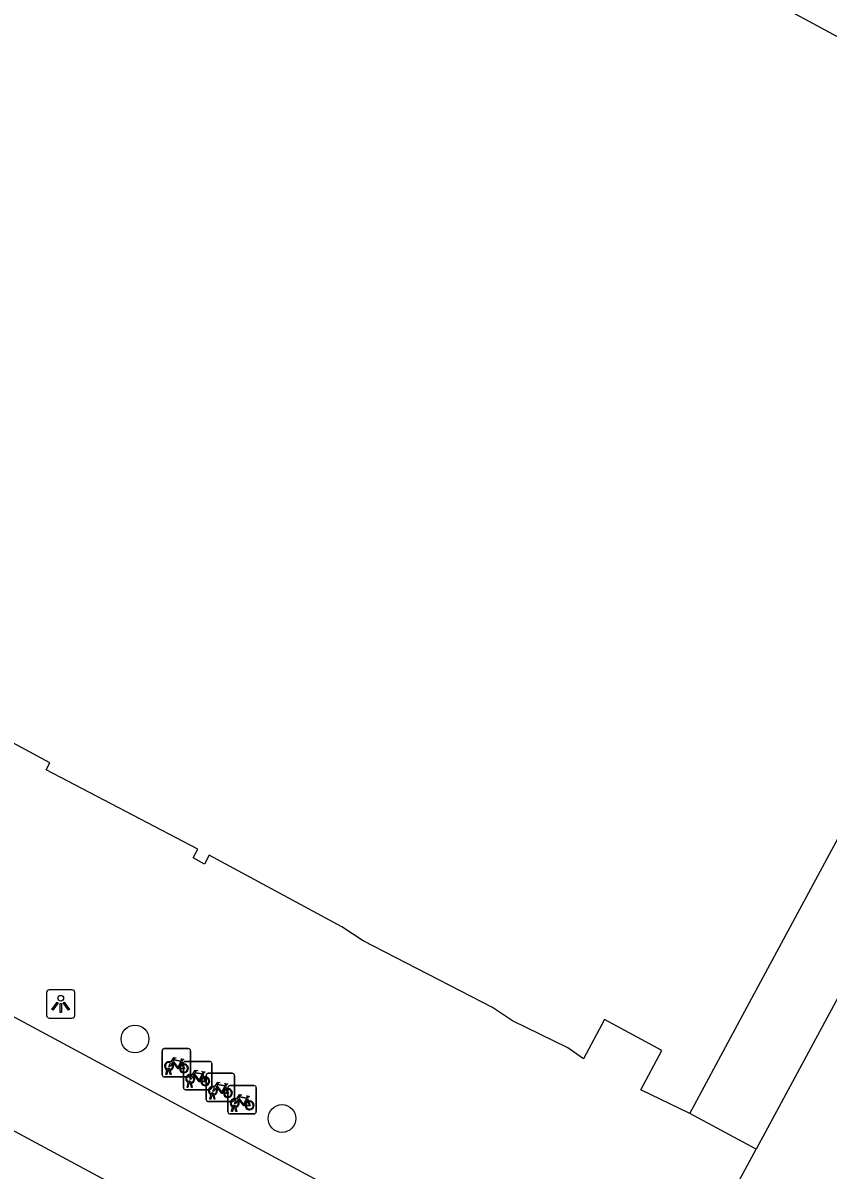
# Model space of a CAD drawing. Extents: x 159489 to 160304, y 383826 to 384530.
# Drawn here: x 159642.35 to 159670.74, y 384294.35 to 384334.8 of the extents above; entities that cross this region are included whole.
import ezdxf

# ---------------------------------------------------------------- set-up
doc = ezdxf.new("R2010")
doc.units = 0
for name, color, linetype in [('IMGEO_Boom', 7, 'Continuous'), ('IMGEO_Fietsenrek', 7, 'Continuous'), ('IMGEO_Lichtpunt', 7, 'Continuous'), ('IMGEO_Pand', 7, 'Continuous'), ('IMGEO_Rijbaan_lokaal_gesloten', 7, 'Continuous'), ('IMGEO_Voetpad_open', 7, 'Continuous')]:
    doc.layers.add(name, color=color, linetype=linetype)

msp = doc.modelspace()

# ---------------------------------------------------------------- linework, layer by layer
at = {"layer": 'IMGEO_Boom'}
for centre in [(159646.296, 384298.969), (159651.484, 384296.166)]:
    msp.add_circle(centre, 0.489, dxfattribs=at)
at = {"layer": 'IMGEO_Fietsenrek'}
for p, q in [((159647.258, 384297.708), (159647.258, 384298.549)), ((159647.258, 384298.549), (159647.258, 384297.708)), ((159647.333, 384298.633), (159648.174, 384298.633)), ((159648.174, 384298.633), (159647.333, 384298.633)), ((159648.258, 384298.558), (159648.258, 384297.717)), ((159648.258, 384297.717), (159648.258, 384298.558)), ((159647.945, 384298.182), (159647.981, 384298.087)), ((159648.007, 384297.256), (159648.007, 384298.097)), ((159648.007, 384298.097), (159648.007, 384297.256)), ((159648.082, 384298.181), (159648.923, 384298.181)), ((159648.923, 384298.181), (159648.082, 384298.181)), ((159649.007, 384298.106), (159649.007, 384297.265)), ((159649.007, 384297.265), (159649.007, 384298.106)), ((159648.183, 384297.633), (159647.342, 384297.633)), ((159647.342, 384297.633), (159648.183, 384297.633)), ((159647.385, 384297.717), (159647.424, 384297.877)), ((159647.419, 384297.717), (159647.385, 384297.717)), ((159647.454, 384297.865), (159647.419, 384297.717)), ((159647.496, 384297.889), (159647.495, 384297.893)), ((159647.537, 384297.717), (159647.503, 384297.859)), ((159647.527, 384297.9), (159647.528, 384297.893)), ((159647.535, 384297.863), (159647.57, 384297.717)), ((159647.57, 384297.717), (159647.537, 384297.717)), ((159648.694, 384297.73), (159648.73, 384297.635)), ((159648.807, 384296.838), (159648.807, 384297.679)), ((159648.807, 384297.679), (159648.807, 384296.838)), ((159648.882, 384297.763), (159649.723, 384297.763)), ((159649.723, 384297.763), (159648.882, 384297.763)), ((159649.807, 384297.688), (159649.807, 384296.847)), ((159649.807, 384296.847), (159649.807, 384297.688)), ((159648.932, 384297.181), (159648.091, 384297.181)), ((159648.091, 384297.181), (159648.932, 384297.181)), ((159648.134, 384297.265), (159648.173, 384297.425)), ((159648.168, 384297.265), (159648.134, 384297.265)), ((159648.203, 384297.413), (159648.168, 384297.265)), ((159648.245, 384297.437), (159648.244, 384297.441)), ((159648.286, 384297.265), (159648.252, 384297.407)), ((159648.276, 384297.448), (159648.277, 384297.441)), ((159648.284, 384297.411), (159648.319, 384297.265)), ((159648.319, 384297.265), (159648.286, 384297.265)), ((159649.494, 384297.312), (159649.53, 384297.217)), ((159649.574, 384296.403), (159649.574, 384297.244)), ((159649.574, 384297.244), (159649.574, 384296.403)), ((159649.649, 384297.328), (159650.49, 384297.328)), ((159650.49, 384297.328), (159649.649, 384297.328)), ((159650.574, 384297.253), (159650.574, 384296.412)), ((159650.574, 384296.412), (159650.574, 384297.253)), ((159649.732, 384296.763), (159648.891, 384296.763)), ((159648.891, 384296.763), (159649.732, 384296.763)), ((159648.934, 384296.847), (159648.973, 384297.007)), ((159648.968, 384296.847), (159648.934, 384296.847)), ((159649.003, 384296.995), (159648.968, 384296.847)), ((159649.045, 384297.019), (159649.044, 384297.023)), ((159649.086, 384296.847), (159649.052, 384296.989)), ((159649.076, 384297.03), (159649.077, 384297.023)), ((159649.084, 384296.993), (159649.119, 384296.847)), ((159649.119, 384296.847), (159649.086, 384296.847)), ((159650.261, 384296.877), (159650.297, 384296.782)), ((159650.499, 384296.328), (159649.658, 384296.328)), ((159649.658, 384296.328), (159650.499, 384296.328)), ((159649.701, 384296.412), (159649.74, 384296.572)), ((159649.735, 384296.412), (159649.701, 384296.412)), ((159649.77, 384296.56), (159649.735, 384296.412)), ((159649.812, 384296.584), (159649.811, 384296.588)), ((159649.853, 384296.412), (159649.819, 384296.554)), ((159649.843, 384296.595), (159649.844, 384296.588)), ((159649.851, 384296.558), (159649.886, 384296.412)), ((159649.886, 384296.412), (159649.853, 384296.412))]:
    msp.add_line(p, q, dxfattribs=at)
for points in [[(159647.592, 384298.107), (159647.54, 384298.017), (159647.5, 384297.992), (159647.501, 384298.039), (159647.556, 384298.133)], [(159647.571, 384298.159), (159647.666, 384298.323), (159647.752, 384298.309), (159647.754, 384298.3), (159647.698, 384298.289), (159647.671, 384298.244), (159647.927, 384298.203)], [(159647.867, 384297.915), (159647.817, 384297.915), (159647.626, 384298.166), (159647.607, 384298.134)], [(159647.914, 384298.178), (159647.657, 384298.219), (159647.64, 384298.19), (159647.807, 384297.97), (159647.914, 384298.178)], [(159647.962, 384298.08), (159647.932, 384298.157), (159647.823, 384297.939), (159647.866, 384297.939)], [(159647.896, 384297.939), (159648.016, 384297.938), (159647.972, 384298.052)], [(159647.992, 384298.059), (159648.047, 384297.914), (159647.897, 384297.914)], [(159647.927, 384298.203), (159647.952, 384298.252), (159647.946, 384298.256), (159647.923, 384298.26), (159647.911, 384298.267), (159647.91, 384298.27), (159647.912, 384298.275), (159648.007, 384298.26), (159648.009, 384298.25), (159647.999, 384298.237), (159647.987, 384298.231), (159647.973, 384298.237), (159647.945, 384298.182)], [(159648.341, 384297.655), (159648.289, 384297.565), (159648.249, 384297.54), (159648.25, 384297.587), (159648.305, 384297.681)], [(159648.32, 384297.707), (159648.415, 384297.871), (159648.501, 384297.857), (159648.503, 384297.848), (159648.447, 384297.837), (159648.42, 384297.792), (159648.676, 384297.751)], [(159648.616, 384297.463), (159648.566, 384297.463), (159648.375, 384297.714), (159648.356, 384297.682)], [(159648.663, 384297.726), (159648.406, 384297.767), (159648.389, 384297.738), (159648.556, 384297.518), (159648.663, 384297.726)], [(159648.711, 384297.628), (159648.681, 384297.705), (159648.572, 384297.487), (159648.615, 384297.487)], [(159648.645, 384297.487), (159648.765, 384297.486), (159648.721, 384297.6)], [(159648.741, 384297.607), (159648.796, 384297.462), (159648.646, 384297.462)], [(159648.676, 384297.751), (159648.701, 384297.8), (159648.695, 384297.804), (159648.672, 384297.808), (159648.66, 384297.815), (159648.659, 384297.818), (159648.661, 384297.823), (159648.756, 384297.808), (159648.758, 384297.798), (159648.748, 384297.785), (159648.736, 384297.779), (159648.722, 384297.785), (159648.694, 384297.73)], [(159649.141, 384297.237), (159649.089, 384297.147), (159649.049, 384297.122), (159649.05, 384297.169), (159649.105, 384297.263)], [(159649.12, 384297.289), (159649.215, 384297.453), (159649.301, 384297.439), (159649.303, 384297.43), (159649.247, 384297.419), (159649.22, 384297.374), (159649.476, 384297.333)], [(159649.416, 384297.045), (159649.366, 384297.045), (159649.175, 384297.296), (159649.156, 384297.264)], [(159649.463, 384297.308), (159649.206, 384297.349), (159649.189, 384297.32), (159649.356, 384297.1), (159649.463, 384297.308)], [(159649.511, 384297.21), (159649.481, 384297.287), (159649.372, 384297.069), (159649.415, 384297.069)], [(159649.445, 384297.069), (159649.565, 384297.068), (159649.521, 384297.182)], [(159649.541, 384297.189), (159649.596, 384297.044), (159649.446, 384297.044)], [(159649.476, 384297.333), (159649.501, 384297.382), (159649.495, 384297.386), (159649.472, 384297.39), (159649.46, 384297.397), (159649.459, 384297.4), (159649.461, 384297.405), (159649.556, 384297.39), (159649.558, 384297.38), (159649.548, 384297.367), (159649.536, 384297.361), (159649.522, 384297.367), (159649.494, 384297.312)], [(159649.908, 384296.802), (159649.856, 384296.712), (159649.816, 384296.687), (159649.817, 384296.734), (159649.872, 384296.828)], [(159649.887, 384296.854), (159649.982, 384297.018), (159650.068, 384297.004), (159650.07, 384296.995), (159650.014, 384296.984), (159649.987, 384296.939), (159650.243, 384296.898)], [(159650.183, 384296.61), (159650.133, 384296.61), (159649.942, 384296.861), (159649.923, 384296.829)], [(159650.23, 384296.873), (159649.973, 384296.914), (159649.956, 384296.885), (159650.123, 384296.665), (159650.23, 384296.873)], [(159650.278, 384296.775), (159650.248, 384296.852), (159650.139, 384296.634), (159650.182, 384296.634)], [(159650.212, 384296.634), (159650.332, 384296.633), (159650.288, 384296.747)], [(159650.308, 384296.754), (159650.363, 384296.609), (159650.213, 384296.609)], [(159650.243, 384296.898), (159650.268, 384296.947), (159650.262, 384296.951), (159650.239, 384296.955), (159650.227, 384296.962), (159650.226, 384296.965), (159650.228, 384296.97), (159650.323, 384296.955), (159650.325, 384296.945), (159650.315, 384296.932), (159650.303, 384296.926), (159650.289, 384296.932), (159650.261, 384296.877)]]:
    msp.add_lwpolyline(points, dxfattribs=at)
for centre, radius, start, end in [((159647.336, 384298.555), 0.0779, 92.4484, 184.2845), ((159647.336, 384298.555), 0.0779, 92.4484, 184.2845), ((159648.18, 384298.555), 0.0779, 2.4484, 94.2845), ((159648.18, 384298.555), 0.0779, 2.4484, 94.2845), ((159647.498, 384298.018), 0.159, 62.6766, 242.1369), ((159647.498, 384298.018), 0.129, 63.3192, 238.903), ((159647.478, 384297.889), 0.0499, 12.8025, 158.6934), ((159647.498, 384298.018), 0.129, 283.6043, 43.4302), ((159647.498, 384298.018), 0.159, 283.5766, 46.6042), ((159648.025, 384297.934), 0.159, 113.3408, 178.3217), ((159648.025, 384297.934), 0.159, 187.0065, 105.7708), ((159648.025, 384297.934), 0.129, 113.923, 177.9556), ((159648.025, 384297.934), 0.129, 188.6715, 104.5883), ((159648.085, 384298.103), 0.0779, 92.4484, 184.2845), ((159648.085, 384298.103), 0.0779, 92.4484, 184.2845), ((159648.929, 384298.103), 0.0779, 2.4484, 94.2845), ((159648.929, 384298.103), 0.0779, 2.4484, 94.2845), ((159647.336, 384297.711), 0.0779, 182.4484, 274.2845), ((159647.336, 384297.711), 0.0779, 182.4484, 274.2845), ((159647.498, 384298.018), 0.159, 253.9967, 271.7867), ((159647.478, 384297.889), 0.0174, 12.8025, 163.4502), ((159647.498, 384298.018), 0.129, 253.415, 269.0204), ((159648.247, 384297.566), 0.159, 62.6766, 242.1369), ((159648.247, 384297.566), 0.129, 63.3192, 238.903), ((159648.18, 384297.711), 0.0779, 272.4484, 4.2845), ((159648.18, 384297.711), 0.0779, 272.4484, 4.2845), ((159648.247, 384297.566), 0.129, 283.6043, 43.4302), ((159648.247, 384297.566), 0.159, 283.5766, 46.6042), ((159648.774, 384297.482), 0.159, 113.3408, 178.3217), ((159648.774, 384297.482), 0.159, 187.0065, 105.7708), ((159648.774, 384297.482), 0.129, 113.923, 177.9556), ((159648.774, 384297.482), 0.129, 188.6715, 104.5883), ((159648.885, 384297.685), 0.0779, 92.4484, 184.2845), ((159648.885, 384297.685), 0.0779, 92.4484, 184.2845), ((159649.729, 384297.685), 0.0779, 2.4484, 94.2845), ((159649.729, 384297.685), 0.0779, 2.4484, 94.2845), ((159648.085, 384297.259), 0.0779, 182.4484, 274.2845), ((159648.085, 384297.259), 0.0779, 182.4484, 274.2845), ((159648.227, 384297.437), 0.0499, 12.8025, 158.6934), ((159648.247, 384297.566), 0.159, 253.9967, 271.7867), ((159648.227, 384297.437), 0.0174, 12.8025, 163.4502), ((159648.247, 384297.566), 0.129, 253.415, 269.0204), ((159649.047, 384297.148), 0.159, 62.6766, 242.1369), ((159649.047, 384297.148), 0.129, 63.3192, 238.903), ((159648.929, 384297.259), 0.0779, 272.4484, 4.2845), ((159648.929, 384297.259), 0.0779, 272.4484, 4.2845), ((159649.047, 384297.148), 0.129, 283.6043, 43.4302), ((159649.047, 384297.148), 0.159, 283.5766, 46.6042), ((159649.574, 384297.064), 0.159, 113.3408, 178.3217), ((159649.574, 384297.064), 0.159, 187.0065, 105.7708), ((159649.574, 384297.064), 0.129, 113.923, 177.9556), ((159649.574, 384297.064), 0.129, 188.6715, 104.5883), ((159649.652, 384297.25), 0.0779, 92.4484, 184.2845), ((159649.652, 384297.25), 0.0779, 92.4484, 184.2845), ((159650.496, 384297.25), 0.0779, 2.4484, 94.2845), ((159650.496, 384297.25), 0.0779, 2.4484, 94.2845), ((159648.885, 384296.841), 0.0779, 182.4484, 274.2845), ((159648.885, 384296.841), 0.0779, 182.4484, 274.2845), ((159649.027, 384297.019), 0.0499, 12.8025, 158.6934), ((159649.047, 384297.148), 0.159, 253.9967, 271.7867), ((159649.027, 384297.019), 0.0174, 12.8025, 163.4502), ((159649.047, 384297.148), 0.129, 253.415, 269.0204), ((159649.814, 384296.713), 0.159, 62.6766, 242.1369), ((159649.814, 384296.713), 0.129, 63.3192, 238.903), ((159649.729, 384296.841), 0.0779, 272.4484, 4.2845), ((159649.729, 384296.841), 0.0779, 272.4484, 4.2845), ((159649.814, 384296.713), 0.129, 283.6043, 43.4302), ((159649.814, 384296.713), 0.159, 283.5766, 46.6042), ((159650.341, 384296.629), 0.159, 113.3408, 178.3217), ((159650.341, 384296.629), 0.159, 187.0065, 105.7708), ((159650.341, 384296.629), 0.129, 113.923, 177.9556), ((159650.341, 384296.629), 0.129, 188.6715, 104.5883), ((159649.652, 384296.406), 0.0779, 182.4484, 274.2845), ((159649.652, 384296.406), 0.0779, 182.4484, 274.2845), ((159649.794, 384296.584), 0.0499, 12.8025, 158.6934), ((159649.814, 384296.713), 0.159, 253.9967, 271.7867), ((159649.794, 384296.584), 0.0174, 12.8025, 163.4502), ((159649.814, 384296.713), 0.129, 253.415, 269.0204), ((159650.496, 384296.406), 0.0779, 272.4484, 4.2845), ((159650.496, 384296.406), 0.0779, 272.4484, 4.2845)]:
    msp.add_arc(centre, radius, start, end, dxfattribs=at)
at = {"layer": 'IMGEO_Lichtpunt'}
for p, q in [((159643.181, 384300.61), (159643.181, 384299.803)), ((159643.181, 384300.61), (159643.181, 384299.803)), ((159644.083, 384300.705), (159643.275, 384300.705)), ((159644.083, 384300.705), (159643.275, 384300.705)), ((159644.177, 384299.803), (159644.177, 384300.61)), ((159644.177, 384299.803), (159644.177, 384300.61)), ((159643.275, 384299.709), (159644.083, 384299.709)), ((159643.275, 384299.709), (159644.083, 384299.709))]:
    msp.add_line(p, q, dxfattribs=at)
for points in [[(159643.555, 384300.274), (159643.594, 384300.246), (159643.406, 384299.984), (159643.368, 384300.011), (159643.555, 384300.274)], [(159643.657, 384300.226), (159643.704, 384300.226), (159643.704, 384299.904), (159643.657, 384299.904), (159643.657, 384300.226)], [(159643.767, 384300.246), (159643.805, 384300.273), (159643.992, 384300.011), (159643.953, 384299.983), (159643.767, 384300.246)]]:
    msp.add_lwpolyline(points, dxfattribs=at)
msp.add_circle((159643.68, 384300.408), 0.0994, dxfattribs=at)
for centre, start, end in [((159643.275, 384300.61), 90, 180), ((159643.275, 384300.61), 90, 180), ((159644.083, 384300.61), 0, 90), ((159644.083, 384300.61), 0, 90), ((159643.275, 384299.803), 180, 270), ((159643.275, 384299.803), 180, 270), ((159644.083, 384299.803), 270, 0), ((159644.083, 384299.803), 270, 360)]:
    msp.add_arc(centre, 0.0946, start, end, dxfattribs=at)
at = {"layer": 'IMGEO_Pand'}
for points in [[(159617.084, 384363.924), (159617.547, 384363.691), (159618.727, 384363.096), (159618.493, 384362.659), (159623.062, 384360.208), (159623.309, 384360.657), (159624.059, 384360.245), (159623.816, 384359.804), (159682.896, 384327.942)], [(159665.865, 384296.34), (159667.893, 384300.102), (159668.458, 384301.152), (159672.803, 384309.214), (159678.599, 384319.969), (159679.567, 384321.765), (159682.896, 384327.942)], [(159665.865, 384296.34), (159664.142, 384297.181), (159664.884, 384298.565), (159662.86, 384299.656), (159662.117, 384298.273), (159661.561, 384298.656), (159659.615, 384299.615), (159658.906, 384300.083), (159654.35, 384302.429), (159653.598, 384302.926), (159648.912, 384305.449), (159648.746, 384305.141), (159648.346, 384305.357), (159648.512, 384305.665), (159643.167, 384308.462), (159643.3, 384308.709), (159639.522, 384310.739)]]:
    msp.add_lwpolyline(points, dxfattribs=at)
at = {"layer": 'IMGEO_Rijbaan_lokaal_gesloten'}
for points in [[(159577.41, 384334.529), (159660.257, 384289.932)], [(159648.201, 384292.407), (159580.7, 384328.729)], [(159686.251, 384328.615), (159679.789, 384316.65), (159671.493, 384301.187), (159668.202, 384295.09)], [(159666.594, 384292.109), (159668.202, 384295.09)]]:
    msp.add_lwpolyline(points, dxfattribs=at)
at = {"layer": 'IMGEO_Voetpad_open'}
msp.add_lwpolyline([(159668.202, 384295.09), (159665.865, 384296.34)], dxfattribs=at)

doc.saveas('drawing.dxf')
